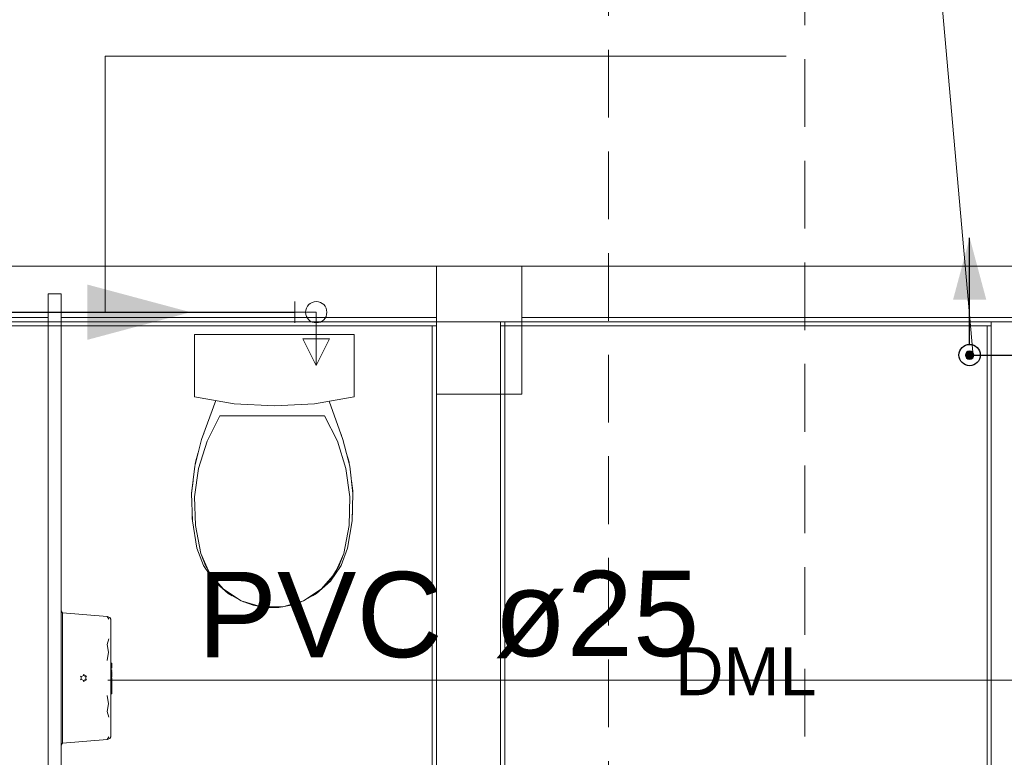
# Model space of a CAD drawing. Header units: millimetres. Extents: x 2 to 902, y -447 to 199.
# Tile 982 of 1056: x 55.69 to 60.31, y 185.22 to 188.67. Entities that reach past the tile are written whole.
import ezdxf

# ---------------------------------------------------------------- set-up
doc = ezdxf.new("R2010")
doc.units = ezdxf.units.MM
doc.header["$MEASUREMENT"] = 0
doc.linetypes.add('HIDDEN2', pattern=[0.47625, 0.3175, -0.15875])
doc.linetypes.add('NULL', pattern=[0])
for name, color, linetype, lineweight in [('AF-Colunas', 4, 'Continuous', 13), ('AF-Condutos', 4, 'Continuous', 25), ('AF-Conexões', 9, 'Continuous', 18), ('AF-Indicação coluna', 5, 'Continuous', 13), ('AF-Peça de utilização', 9, 'Continuous', 18), ('AF-Sentido conduto', 9, 'Continuous', 30), ('AF-Textos conduto', 7, 'Continuous', 9), ('Ambiente-Textos', 251, 'Continuous', 5), ('DI-Detalhes', 1, 'HIDDEN2', 9), ('IFC-Elemento construtivo genérico-Contorno', 253, 'Continuous', 5), ('IFC-Elemento de mobília-Contorno', 152, 'Continuous', 5), ('IFC-Elemento terminal-Contorno', 253, 'Continuous', 5), ('IFC-Laje-Contorno', 134, 'Continuous', 5), ('IFC-Parede padrão-Contorno', 44, 'Continuous', 5), ('IFC-Parede-Contorno', 42, 'Continuous', 5), ('IFC-Pilar-Contorno', 83, 'Continuous', 5), ('IFC-Viga-Contorno', 66, 'Continuous', 5)]:
    doc.layers.add(name, color=color, linetype=linetype, lineweight=lineweight)
doc.styles.add('Arial', font='arial.ttf')

msp = doc.modelspace()

# ---------------------------------------------------------------- hatches: boundary and pattern name
at = {"layer": 'AF-Colunas', "linetype": 'Continuous'}
msp.add_hatch(color=4, dxfattribs=at).paths.add_polyline_path([(60.1645, 187.101), (60.1644, 187.1028), (60.1642, 187.1045), (60.1638, 187.1062), (60.1633, 187.1079), (60.1626, 187.1095), (60.1618, 187.111), (60.1609, 187.1125), (60.1598, 187.1139), (60.1587, 187.1152), (60.1574, 187.1163), (60.156, 187.1174), (60.1545, 187.1183), (60.153, 187.1191), (60.1513, 187.1198), (60.1497, 187.1203), (60.148, 187.1207), (60.1463, 187.1209), (60.1445, 187.121), (60.1428, 187.1209), (60.141, 187.1207), (60.1393, 187.1203), (60.1377, 187.1198), (60.1361, 187.1191), (60.1345, 187.1183), (60.133, 187.1174), (60.1317, 187.1163), (60.1304, 187.1152), (60.1292, 187.1139), (60.1281, 187.1125), (60.1272, 187.111), (60.1264, 187.1095), (60.1257, 187.1079), (60.1252, 187.1062), (60.1248, 187.1045), (60.1246, 187.1028), (60.1245, 187.101), (60.1246, 187.0993), (60.1248, 187.0975), (60.1252, 187.0958), (60.1257, 187.0942), (60.1264, 187.0926), (60.1272, 187.091), (60.1281, 187.0895), (60.1292, 187.0882), (60.1304, 187.0869), (60.1317, 187.0857), (60.133, 187.0846), (60.1345, 187.0837), (60.1361, 187.0829), (60.1377, 187.0822), (60.1393, 187.0817), (60.141, 187.0813), (60.1428, 187.0811), (60.1445, 187.081), (60.1463, 187.0811), (60.148, 187.0813), (60.1497, 187.0817), (60.1513, 187.0822), (60.153, 187.0829), (60.1545, 187.0837), (60.156, 187.0846), (60.1574, 187.0857), (60.1587, 187.0869), (60.1598, 187.0882), (60.1609, 187.0895), (60.1618, 187.091), (60.1626, 187.0926), (60.1633, 187.0942), (60.1638, 187.0958), (60.1642, 187.0975), (60.1644, 187.0993)])
at = {"layer": 'AF-Condutos', "linetype": 'Continuous'}
msp.add_hatch(color=151, dxfattribs=at).paths.add_polyline_path([(60.1445, 187.651), (60.0669, 187.3612), (60.2222, 187.3612)])
at = {"layer": 'AF-Sentido conduto', "linetype": 'Continuous'}
msp.add_hatch(color=7, dxfattribs=at).paths.add_polyline_path([(56.4928, 187.3019), (56.0098, 187.4313), (56.0098, 187.1725)])

# ---------------------------------------------------------------- linework, layer by layer
at = {"layer": 'AF-Colunas'}
msp.add_circle((60.1445, 187.101), 0.02, dxfattribs=at)
at = {"layer": 'AF-Condutos'}
for p, q in [((55.2038, 187.3019), (56.9818, 187.3019)), ((60.1645, 187.101), (60.3973, 187.101))]:
    msp.add_line(p, q, dxfattribs=at)
msp.add_lwpolyline([(60.1445, 187.151), (60.1445, 187.651)], dxfattribs=at)
msp.add_circle((60.1445, 187.101), 0.05, dxfattribs=at)
at = {"layer": 'AF-Conexões'}
for p, q in [((56.9818, 187.2519), (56.9818, 187.3519)), ((57.0818, 187.3019), (56.9818, 187.3019))]:
    msp.add_line(p, q, dxfattribs=at)
msp.add_circle((57.0818, 187.3019), 0.05, dxfattribs=at)
at = {"layer": 'AF-Indicação coluna'}
msp.add_line((59.9461, 189.5302), (60.1587, 187.1152), dxfattribs=at)
at = {"layer": 'AF-Peça de utilização'}
for p, q in [((57.0818, 187.3019), (57.0818, 187.0519)), ((57.1443, 187.1769), (57.0193, 187.1769)), ((57.0193, 187.1769), (57.0818, 187.0519)), ((57.0818, 187.0519), (57.1443, 187.1769))]:
    msp.add_line(p, q, dxfattribs=at)
msp.add_circle((57.0818, 187.3019), 0.05, dxfattribs=at)
at = {"layer": 'AF-Sentido conduto'}
msp.add_lwpolyline([(55.6928, 187.3019), (56.4928, 187.3019)], dxfattribs=at)
at = {"layer": 'AF-Textos conduto'}
for points in [[(56.0928, 187.3019), (56.0928, 188.5019), (59.285, 188.5019)], [(60.4973, 185.5778), (59.2973, 185.5778), (56.1051, 185.5778)]]:
    msp.add_lwpolyline(points, dxfattribs=at)
at = {"layer": 'DI-Detalhes'}
for points in [[(49.5189, 189.0078), (58.4511, 189.0078), (58.4511, 184.17), (49.5189, 184.17), (49.5189, 189.0078)], [(59.372, 188.9666), (63.5259, 188.9666), (63.5259, 182.4556), (59.372, 182.4556), (59.372, 188.9666)]]:
    msp.add_lwpolyline(points, dxfattribs=at)
at = {"layer": 'IFC-Elemento construtivo genérico-Contorno', "color": 7, "lineweight": 5}
for p, q in [((55.8859, 185.9034), (55.8929, 185.8932)), ((55.8859, 185.9034), (55.8929, 185.8932)), ((55.8859, 185.898), (55.8929, 185.8932)), ((55.8859, 185.898), (55.8929, 185.8932)), ((55.8929, 185.8684), (55.8929, 185.8932)), ((55.8929, 185.8932), (56.1018, 185.8751)), ((55.8929, 185.8684), (55.8929, 185.8932)), ((55.8929, 185.8932), (56.1018, 185.8751)), ((55.8929, 185.8684), (55.8929, 185.8808)), ((55.8929, 185.8684), (55.8929, 185.8808)), ((55.8929, 185.8209), (55.8929, 185.8684)), ((55.8929, 185.8209), (55.8929, 185.8684)), ((55.8929, 185.8209), (55.8929, 185.8446)), ((55.8929, 185.8209), (55.8929, 185.8446)), ((56.1018, 185.8751), (56.1098, 185.863)), ((56.1018, 185.8751), (56.1147, 185.8706)), ((56.1018, 185.8751), (56.1098, 185.863)), ((56.1018, 185.8751), (56.1147, 185.8706)), ((56.1147, 185.8706), (56.1189, 185.8629)), ((56.1147, 185.8706), (56.1189, 185.8629)), ((56.1189, 185.8629), (56.1199, 185.8537)), ((56.1189, 185.8629), (56.1199, 185.8537)), ((56.1199, 185.8322), (56.1199, 185.8537)), ((56.1199, 185.8322), (56.1199, 185.8537)), ((55.8929, 185.7544), (55.8929, 185.8209)), ((55.8929, 185.7544), (55.8929, 185.8209)), ((56.1199, 185.7907), (56.1199, 185.8322)), ((56.1199, 185.7907), (56.1199, 185.8322)), ((55.8929, 185.7544), (55.8929, 185.7876)), ((55.8929, 185.7544), (55.8929, 185.7876)), ((55.8929, 185.6744), (55.8929, 185.7544)), ((55.8929, 185.6744), (55.8929, 185.7544)), ((56.1018, 185.7445), (56.1102, 185.7716)), ((56.1018, 185.7445), (56.1102, 185.7716)), ((56.1199, 185.7329), (56.1199, 185.7907)), ((56.1199, 185.7329), (56.1199, 185.7907)), ((55.8929, 185.6744), (55.8929, 185.7144)), ((55.8929, 185.6744), (55.8929, 185.7144)), ((56.1018, 185.7445), (56.1085, 185.7081)), ((56.1018, 185.7445), (56.1085, 185.7081)), ((56.1018, 185.6693), (56.1085, 185.7081)), ((56.1018, 185.6693), (56.1085, 185.7081)), ((56.1199, 185.6632), (56.1199, 185.7329)), ((56.1199, 185.6632), (56.1199, 185.7329)), ((55.8929, 185.5874), (55.8929, 185.6744)), ((55.8929, 185.5874), (55.8929, 185.6744)), ((56.1199, 185.5874), (56.1199, 185.6632)), ((56.1199, 185.5874), (56.1199, 185.6632)), ((55.8929, 185.5874), (55.8929, 185.6309)), ((55.8929, 185.5874), (55.8929, 185.6309)), ((56.1199, 185.6568), (56.1233, 185.6568)), ((56.1199, 185.6568), (56.1233, 185.6568)), ((56.1199, 185.6531), (56.1233, 185.6531)), ((56.1199, 185.6531), (56.1233, 185.6531)), ((56.1199, 185.6376), (56.1233, 185.6376)), ((56.1199, 185.6376), (56.1233, 185.6376)), ((56.1199, 185.6337), (56.1233, 185.6337)), ((56.1199, 185.6337), (56.1233, 185.6337)), ((56.1199, 185.6263), (56.1233, 185.6263)), ((56.1199, 185.6263), (56.1233, 185.6263)), ((56.1199, 185.6226), (56.1233, 185.6226)), ((56.1199, 185.6226), (56.1233, 185.6226)), ((56.1199, 185.6175), (56.1233, 185.6175)), ((56.1199, 185.6175), (56.1233, 185.6175)), ((56.1199, 185.6157), (56.1233, 185.6157)), ((56.1199, 185.6157), (56.1233, 185.6157)), ((56.1199, 185.6145), (56.1233, 185.6145)), ((56.1199, 185.6145), (56.1233, 185.6145)), ((56.1199, 185.6112), (56.1233, 185.6112)), ((56.1199, 185.6112), (56.1233, 185.6112)), ((56.1233, 185.6531), (56.1233, 185.6568)), ((56.1233, 185.6531), (56.1233, 185.6568)), ((56.1233, 185.6376), (56.1233, 185.6531)), ((56.1233, 185.6376), (56.1233, 185.6531)), ((56.1233, 185.6337), (56.1233, 185.6376)), ((56.1233, 185.6337), (56.1233, 185.6376)), ((56.1233, 185.6226), (56.1233, 185.6263)), ((56.1233, 185.6226), (56.1233, 185.6263)), ((56.1233, 185.6126), (56.1233, 185.6175)), ((56.1233, 185.6126), (56.1233, 185.6175)), ((56.1233, 185.6145), (56.1233, 185.6157)), ((56.1233, 185.6145), (56.1233, 185.6157)), ((56.1233, 185.6112), (56.1233, 185.6145)), ((56.1233, 185.6112), (56.1233, 185.6145)), ((56.1233, 185.6075), (56.1233, 185.6126)), ((56.1233, 185.6075), (56.1233, 185.6126)), ((56.1233, 185.6053), (56.1233, 185.6112)), ((56.1233, 185.6053), (56.1233, 185.6112)), ((55.8929, 185.5004), (55.8929, 185.5874)), ((55.8929, 185.5439), (55.8929, 185.5874)), ((55.8929, 185.5004), (55.8929, 185.5874)), ((55.8929, 185.5439), (55.8929, 185.5874)), ((55.977, 185.5955), (55.9809, 185.5933)), ((55.977, 185.5955), (55.9809, 185.5933)), ((55.977, 185.5793), (55.9809, 185.5815)), ((55.977, 185.5793), (55.9809, 185.5815)), ((55.9809, 185.5933), (55.9911, 185.5992)), ((55.9809, 185.5933), (55.9911, 185.5992)), ((55.9809, 185.5815), (55.9809, 185.5933)), ((55.9809, 185.5815), (55.9809, 185.5933)), ((55.9809, 185.5815), (55.9911, 185.5756)), ((55.9809, 185.5815), (55.9911, 185.5756)), ((55.9911, 185.5992), (55.9911, 185.6036)), ((55.9911, 185.6036), (56.0052, 185.5955)), ((55.9911, 185.5992), (55.9911, 185.6036)), ((55.9911, 185.6036), (56.0052, 185.5955)), ((55.9911, 185.5992), (56.0013, 185.5933)), ((55.9911, 185.5992), (56.0013, 185.5933)), ((55.9911, 185.5756), (56.0013, 185.5815)), ((55.9911, 185.5756), (56.0013, 185.5815)), ((55.9911, 185.5711), (56.0052, 185.5793)), ((55.9911, 185.5711), (56.0052, 185.5793)), ((55.9911, 185.5711), (55.9911, 185.5756)), ((55.9911, 185.5711), (55.9911, 185.5756)), ((56.0013, 185.5933), (56.0052, 185.5955)), ((56.0013, 185.5933), (56.0052, 185.5955)), ((56.0013, 185.5815), (56.0013, 185.5933)), ((56.0013, 185.5815), (56.0013, 185.5933)), ((56.0013, 185.5815), (56.0052, 185.5793)), ((56.0013, 185.5815), (56.0052, 185.5793)), ((56.1199, 185.5926), (56.1233, 185.5926)), ((56.1199, 185.5926), (56.1233, 185.5926)), ((56.1199, 185.5884), (56.1233, 185.5884)), ((56.1199, 185.5884), (56.1233, 185.5884)), ((56.1199, 185.5116), (56.1199, 185.5874)), ((56.1199, 185.5116), (56.1199, 185.5874)), ((56.1199, 185.5654), (56.1233, 185.5654)), ((56.1199, 185.5654), (56.1233, 185.5654)), ((56.1233, 185.6046), (56.1233, 185.6088)), ((56.1233, 185.6046), (56.1233, 185.6088)), ((56.1233, 185.5926), (56.1233, 185.6053)), ((56.1233, 185.5926), (56.1233, 185.6053)), ((56.1233, 185.5654), (56.1233, 185.5884)), ((56.1233, 185.5654), (56.1233, 185.5884)), ((56.1199, 185.5637), (56.1233, 185.5637)), ((56.1199, 185.5637), (56.1233, 185.5637)), ((56.1199, 185.5488), (56.1233, 185.5488)), ((56.1199, 185.5488), (56.1233, 185.5488)), ((56.1199, 185.5372), (56.1233, 185.5372)), ((56.1199, 185.5372), (56.1233, 185.5372)), ((56.1199, 185.5321), (56.1233, 185.5321)), ((56.1199, 185.5321), (56.1233, 185.5321)), ((56.1233, 185.5488), (56.1233, 185.5637)), ((56.1233, 185.5488), (56.1233, 185.5637)), ((56.1233, 185.5456), (56.1233, 185.5551)), ((56.1233, 185.5456), (56.1233, 185.5551)), ((56.1233, 185.537), (56.1233, 185.5488)), ((56.1233, 185.537), (56.1233, 185.5488)), ((56.1233, 185.5245), (56.1233, 185.5377)), ((56.1233, 185.5245), (56.1233, 185.5377)), ((56.1233, 185.5321), (56.1233, 185.5372)), ((56.1233, 185.5321), (56.1233, 185.5372)), ((56.1233, 185.5169), (56.1233, 185.5321)), ((56.1233, 185.5169), (56.1233, 185.5321)), ((55.8929, 185.4204), (55.8929, 185.5004)), ((55.8929, 185.4604), (55.8929, 185.5004)), ((55.8929, 185.4204), (55.8929, 185.5004)), ((55.8929, 185.4604), (55.8929, 185.5004)), ((56.1018, 185.5055), (56.1085, 185.4666)), ((56.1018, 185.5055), (56.1085, 185.4666)), ((56.1199, 185.5169), (56.1233, 185.5169)), ((56.1199, 185.5169), (56.1233, 185.5169)), ((56.1199, 185.5132), (56.1233, 185.5132)), ((56.1199, 185.5132), (56.1233, 185.5132)), ((56.1199, 185.4419), (56.1199, 185.5116)), ((56.1199, 185.4419), (56.1199, 185.5116)), ((56.1233, 185.5132), (56.1233, 185.5169)), ((56.1233, 185.5132), (56.1233, 185.5169)), ((56.1018, 185.4302), (56.1085, 185.4666)), ((56.1018, 185.4302), (56.1085, 185.4666)), ((56.1018, 185.4302), (56.1102, 185.4032)), ((56.1018, 185.4302), (56.1102, 185.4032)), ((56.1199, 185.384), (56.1199, 185.4419)), ((56.1199, 185.384), (56.1199, 185.4419)), ((55.8929, 185.3539), (55.8929, 185.4204)), ((55.8929, 185.3871), (55.8929, 185.4204)), ((55.8929, 185.3539), (55.8929, 185.4204)), ((55.8929, 185.3871), (55.8929, 185.4204)), ((56.1199, 185.3426), (56.1199, 185.384)), ((56.1199, 185.3426), (56.1199, 185.384)), ((55.8929, 185.3064), (55.8929, 185.3539)), ((55.8929, 185.3302), (55.8929, 185.3539)), ((55.8929, 185.3064), (55.8929, 185.3539)), ((55.8929, 185.3302), (55.8929, 185.3539)), ((56.1199, 185.321), (56.1199, 185.3426)), ((56.1199, 185.321), (56.1199, 185.3426)), ((55.8929, 185.2816), (55.8929, 185.3064)), ((55.8929, 185.294), (55.8929, 185.3064)), ((55.8929, 185.2816), (55.8929, 185.3064)), ((55.8929, 185.294), (55.8929, 185.3064)), ((55.8929, 185.2816), (56.1018, 185.2997)), ((55.8929, 185.2816), (56.1018, 185.2997)), ((56.1018, 185.2997), (56.1098, 185.3118)), ((56.1018, 185.2997), (56.1098, 185.3118)), ((56.1018, 185.2997), (56.1147, 185.3042)), ((56.1018, 185.2997), (56.1147, 185.3042)), ((56.1147, 185.3042), (56.1189, 185.3119)), ((56.1147, 185.3042), (56.1189, 185.3119)), ((56.1189, 185.3119), (56.1199, 185.321)), ((56.1189, 185.3119), (56.1199, 185.321)), ((55.8859, 185.2768), (55.8929, 185.2816)), ((55.8859, 185.2714), (55.8929, 185.2816)), ((55.8859, 185.2768), (55.8929, 185.2816)), ((55.8859, 185.2714), (55.8929, 185.2816))]:
    msp.add_line(p, q, dxfattribs=at)
at = {"layer": 'IFC-Elemento de mobília-Contorno', "color": 7, "lineweight": 5}
for p, q in [((55.8259, 184.9174), (55.8259, 187.3874)), ((55.8259, 187.3874), (55.8859, 187.3874)), ((55.8859, 184.9174), (55.8859, 187.3874)), ((55.8259, 184.9174), (55.8259, 187.2374)), ((55.8859, 184.9174), (55.8859, 187.2374))]:
    msp.add_line(p, q, dxfattribs=at)
at = {"layer": 'IFC-Elemento terminal-Contorno', "lineweight": 5}
for p, q in [((56.5113, 187.1974), (57.2604, 187.1974)), ((56.5113, 186.9046), (56.5113, 187.1974)), ((56.5113, 186.9046), (56.5113, 187.1974)), ((56.5113, 187.1974), (57.2604, 187.1974)), ((57.2604, 186.9046), (57.2604, 187.1974)), ((57.2604, 186.9046), (57.2604, 187.1974)), ((56.5113, 186.9046), (56.6974, 186.873)), ((56.5113, 186.9046), (56.6974, 186.873)), ((57.0743, 186.873), (57.2604, 186.9046)), ((57.0743, 186.873), (57.2604, 186.9046)), ((56.5449, 186.7055), (56.611, 186.8877)), ((56.5449, 186.7055), (56.611, 186.8877)), ((56.6974, 186.873), (56.8859, 186.8624)), ((56.6974, 186.873), (56.8859, 186.8624)), ((56.8859, 186.8624), (57.0743, 186.873)), ((56.8859, 186.8624), (57.0743, 186.873)), ((57.1419, 186.8845), (57.2069, 186.7055)), ((57.1419, 186.8845), (57.2069, 186.7055)), ((56.5704, 186.6968), (56.6308, 186.8164)), ((56.5704, 186.6968), (56.6308, 186.8164)), ((56.6308, 186.8164), (57.121, 186.8164)), ((56.6308, 186.8164), (57.121, 186.8164)), ((57.121, 186.8164), (57.1814, 186.6968)), ((57.121, 186.8164), (57.1814, 186.6968)), ((56.5519, 186.725), (56.5531, 186.7292)), ((56.5519, 186.725), (56.5531, 186.7292)), ((56.5531, 186.7292), (56.5548, 186.7329)), ((56.5531, 186.7292), (56.5548, 186.7329)), ((57.197, 186.7329), (57.1986, 186.7292)), ((57.197, 186.7329), (57.1986, 186.7292)), ((57.1986, 186.7292), (57.1998, 186.7251)), ((57.1986, 186.7292), (57.1998, 186.7251)), ((56.5126, 186.5807), (56.5449, 186.7055)), ((56.5126, 186.5807), (56.5449, 186.7055)), ((56.5304, 186.5689), (56.5704, 186.6968)), ((56.5304, 186.5689), (56.5704, 186.6968)), ((57.1814, 186.6968), (57.2214, 186.5689)), ((57.1814, 186.6968), (57.2214, 186.5689)), ((57.2069, 186.7055), (57.2391, 186.5807)), ((57.2069, 186.7055), (57.2391, 186.5807)), ((56.5162, 186.5992), (56.5291, 186.6445)), ((56.5162, 186.5992), (56.5291, 186.6445)), ((57.2227, 186.6445), (57.2355, 186.5992)), ((57.2227, 186.6445), (57.2355, 186.5992)), ((56.498, 186.4527), (56.5126, 186.5807)), ((56.498, 186.4527), (56.5126, 186.5807)), ((56.515, 186.5901), (56.5162, 186.5992)), ((56.515, 186.5901), (56.5162, 186.5992)), ((57.2355, 186.5992), (57.2367, 186.5901)), ((57.2355, 186.5992), (57.2367, 186.5901)), ((57.2391, 186.5807), (57.2537, 186.4527)), ((57.2391, 186.5807), (57.2537, 186.4527)), ((56.5119, 186.4361), (56.5304, 186.5689)), ((56.5119, 186.4361), (56.5304, 186.5689)), ((57.2214, 186.5689), (57.2398, 186.4361)), ((57.2214, 186.5689), (57.2398, 186.4361)), ((56.4987, 186.4652), (56.5047, 186.5112)), ((56.4987, 186.4652), (56.5047, 186.5112)), ((57.247, 186.5112), (57.2531, 186.4652)), ((57.247, 186.5112), (57.2531, 186.4652)), ((56.498, 186.4527), (56.5014, 186.3238)), ((56.498, 186.4527), (56.5014, 186.3238)), ((56.4987, 186.4652), (56.4988, 186.4591)), ((56.4987, 186.4652), (56.4988, 186.4591)), ((57.2503, 186.3238), (57.2537, 186.4527)), ((57.2503, 186.3238), (57.2537, 186.4527)), ((57.253, 186.4591), (57.2531, 186.4652)), ((57.253, 186.4591), (57.2531, 186.4652)), ((56.5119, 186.4361), (56.5155, 186.3022)), ((56.5119, 186.4361), (56.5155, 186.3022)), ((57.2362, 186.3022), (57.2398, 186.4361)), ((57.2362, 186.3022), (57.2398, 186.4361)), ((56.5002, 186.3707), (56.5009, 186.3301)), ((56.5002, 186.3707), (56.5009, 186.3301)), ((57.2509, 186.3301), (57.2515, 186.371)), ((57.2509, 186.3301), (57.2515, 186.371)), ((56.5009, 186.3301), (56.5014, 186.3271)), ((56.5009, 186.3301), (56.5014, 186.3271)), ((56.5014, 186.3238), (56.5227, 186.1967)), ((56.5014, 186.3238), (56.5227, 186.1967)), ((57.229, 186.1967), (57.2503, 186.3238)), ((57.229, 186.1967), (57.2503, 186.3238)), ((57.2504, 186.327), (57.2509, 186.3301)), ((57.2504, 186.327), (57.2509, 186.3301)), ((56.5155, 186.3022), (56.5411, 186.1706)), ((56.5155, 186.3022), (56.5411, 186.1706)), ((57.2107, 186.1706), (57.2362, 186.3022)), ((57.2107, 186.1706), (57.2362, 186.3022)), ((56.5227, 186.1967), (56.5535, 186.1143)), ((56.5227, 186.1967), (56.5535, 186.1143)), ((56.5411, 186.1706), (56.5816, 186.0793)), ((56.5411, 186.1706), (56.5623, 186.1143)), ((57.1701, 186.0793), (57.2107, 186.1706)), ((57.1895, 186.1144), (57.2107, 186.1706)), ((57.1983, 186.1143), (57.229, 186.1967)), ((57.1983, 186.1143), (57.229, 186.1967)), ((56.5535, 186.1143), (56.6031, 186.0417)), ((56.5535, 186.1143), (56.6031, 186.0417)), ((56.5623, 186.1144), (56.5928, 186.0627)), ((56.5816, 186.0793), (56.6465, 186.0034)), ((57.1053, 186.0034), (57.1701, 186.0793)), ((57.1486, 186.0417), (57.1983, 186.1143)), ((57.1486, 186.0417), (57.1983, 186.1143)), ((57.1589, 186.0627), (57.1895, 186.1144)), ((56.5928, 186.0627), (56.6318, 186.017)), ((56.6031, 186.0417), (56.6687, 185.9832)), ((56.6031, 186.0417), (56.6687, 185.9832)), ((57.083, 185.9832), (57.1486, 186.0417)), ((57.083, 185.9832), (57.1486, 186.0417)), ((57.12, 186.017), (57.1589, 186.0627)), ((56.6318, 186.017), (56.678, 185.9787)), ((56.6465, 186.0034), (56.7302, 185.9489)), ((56.6687, 185.9832), (56.7151, 185.9587)), ((56.6687, 185.9832), (56.6876, 185.9732)), ((57.0216, 185.9489), (57.1053, 186.0034)), ((57.0366, 185.9587), (57.083, 185.9832)), ((57.0641, 185.9732), (57.083, 185.9832)), ((57.0737, 185.9787), (57.12, 186.017)), ((56.678, 185.9787), (56.7302, 185.9489)), ((56.7302, 185.9489), (56.8259, 185.9206)), ((56.7302, 185.9489), (56.7867, 185.9286)), ((56.7382, 185.9466), (56.7465, 185.9422)), ((56.7412, 185.945), (56.7465, 185.9422)), ((56.7465, 185.9422), (56.7863, 185.9323)), ((56.7465, 185.9422), (56.7545, 185.9402)), ((56.9258, 185.9206), (57.0216, 185.9489)), ((56.9651, 185.9286), (57.0216, 185.9489)), ((56.9655, 185.9323), (57.0052, 185.9422)), ((56.9973, 185.9402), (57.0052, 185.9422)), ((57.0052, 185.9422), (57.0136, 185.9466)), ((57.0052, 185.9422), (57.0106, 185.945)), ((57.0216, 185.9489), (57.0737, 185.9787)), ((56.7867, 185.9286), (56.8458, 185.9182)), ((56.8259, 185.9206), (56.9258, 185.9206)), ((56.8458, 185.9182), (56.9059, 185.9182)), ((56.9059, 185.9182), (56.9651, 185.9286))]:
    msp.add_line(p, q, dxfattribs=at)
at = {"layer": 'IFC-Laje-Contorno', "color": 7, "lineweight": 5}
for p, q in [((54.0659, 187.2574), (55.8259, 187.2574)), ((55.8859, 187.2574), (57.6459, 187.2574)), ((58.0459, 187.2574), (62.5393, 187.2574))]:
    msp.add_line(p, q, dxfattribs=at)
at = {"layer": 'IFC-Parede padrão-Contorno', "color": 7, "lineweight": 5}
for p, q in [((50.3838, 187.2374), (56.1714, 187.2374)), ((54.3777, 187.2574), (65.2747, 187.2574)), ((56.1714, 187.2374), (57.6459, 187.2374)), ((57.6259, 183.0404), (57.6259, 187.2374)), ((57.6459, 183.6114), (57.6459, 187.2574)), ((57.9459, 184.2449), (57.9459, 187.2574)), ((57.9459, 187.2374), (59.7789, 187.2374)), ((57.9659, 186.4899), (57.9659, 187.2574)), ((59.7789, 187.2374), (60.2459, 187.2374)), ((60.2259, 184.1065), (60.2259, 187.2374)), ((60.2459, 184.7991), (60.2459, 187.2574)), ((60.2459, 183.4574), (60.2459, 186.5883)), ((57.9659, 183.4774), (57.9659, 186.4899)), ((57.9459, 183.0324), (57.9459, 185.7656))]:
    msp.add_line(p, q, dxfattribs=at)
at = {"layer": 'IFC-Parede-Contorno', "color": 7, "lineweight": 5}
msp.add_line((48.4838, 187.5174), (61.6424, 187.5174), dxfattribs=at)
at = {"layer": 'IFC-Pilar-Contorno', "color": 7, "lineweight": 5}
for p, q in [((57.6459, 187.3822), (57.6459, 187.5174)), ((57.6459, 187.5174), (57.6949, 187.5174)), ((57.6459, 187.4439), (57.6459, 187.5174)), ((57.6949, 187.5174), (57.9558, 187.5174)), ((57.9558, 187.5174), (58.0459, 187.5174)), ((58.0459, 187.1261), (58.0459, 187.5174)), ((58.0459, 187.3822), (58.0459, 187.5174)), ((57.6459, 187.0526), (57.6459, 187.4439)), ((57.6459, 186.9909), (57.6459, 187.3822)), ((58.0459, 187.3087), (58.0459, 187.3822)), ((58.0459, 186.9174), (58.0459, 187.3087)), ((58.0459, 187.0526), (58.0459, 187.1261)), ((58.0459, 186.9174), (58.0459, 187.0526)), ((57.6459, 186.9174), (57.6459, 186.9909)), ((57.6459, 186.9174), (57.736, 186.9174)), ((57.6459, 186.9174), (57.9068, 186.9174)), ((57.736, 186.9174), (57.9969, 186.9174)), ((57.9068, 186.9174), (57.9558, 186.9174)), ((57.9558, 186.9174), (58.0459, 186.9174)), ((57.9969, 186.9174), (58.0459, 186.9174))]:
    msp.add_line(p, q, dxfattribs=at)
at = {"layer": 'IFC-Viga-Contorno', "color": 7, "lineweight": 5}
for p, q in [((50.3637, 187.5173), (57.6459, 187.5173)), ((57.6459, 187.2773), (57.6459, 187.5173)), ((58.0459, 187.5173), (63.8284, 187.5173)), ((54.0659, 187.2773), (55.8259, 187.2773)), ((55.8859, 187.2773), (57.6459, 187.2773)), ((58.0459, 187.2773), (63.8284, 187.2773))]:
    msp.add_line(p, q, dxfattribs=at)

# ---------------------------------------------------------------- texts
at = {"layer": 'AF-Textos conduto', "linetype": 'NULL', "char_height": 0.4, "attachment_point": 7, "line_spacing_factor": 0.6, "style": 'Arial'}
for s, insert, width in [('PVC', (56.5251, 185.6792), 2.29878), ('ø25', (57.9145, 185.6792), 1.92561)]:
    msp.add_mtext(s, dxfattribs=dict(at, insert=insert, width=width))
at = {"layer": 'Ambiente-Textos', "color": 7, "linetype": 'NULL', "lineweight": 5, "insert": (59.0959, 185.5066), "char_height": 0.225, "width": 1.387363, "attachment_point": 8, "line_spacing_factor": 0.9, "style": 'Arial'}
msp.add_mtext('DML', dxfattribs=at)

doc.saveas('drawing.dxf')
